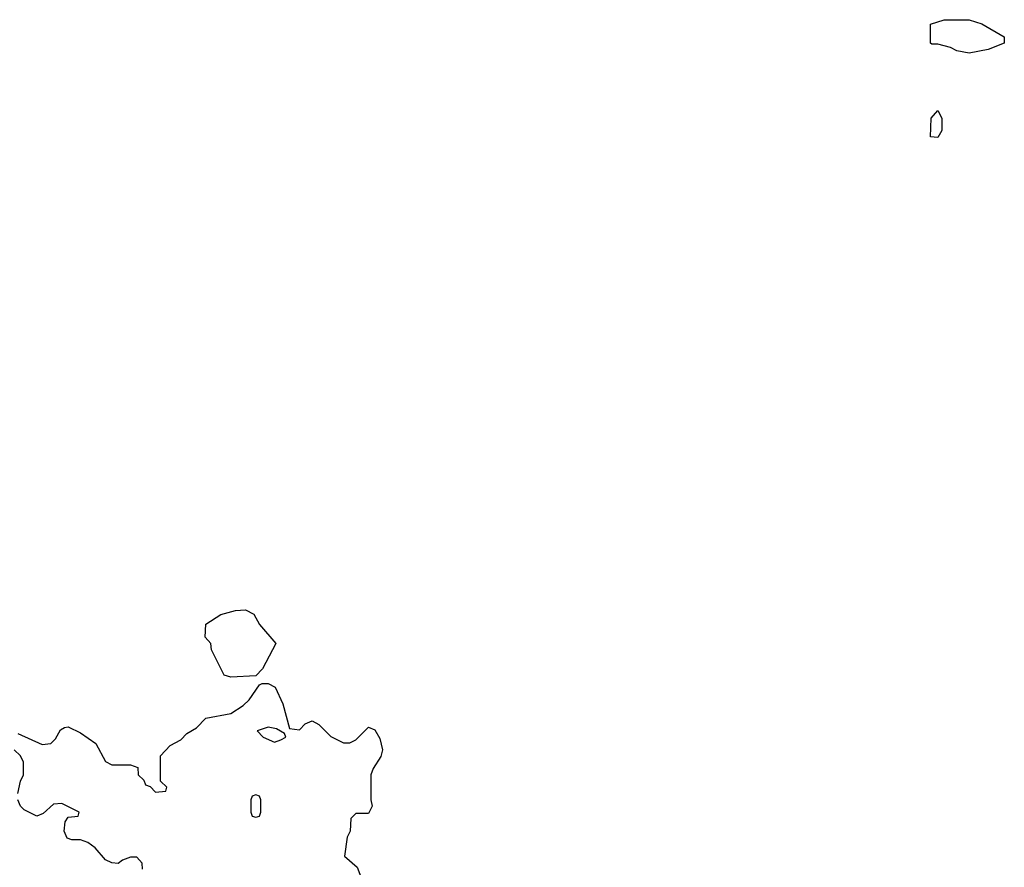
# Model space of a CAD drawing. Header units: inches. Extents: x 2380053 to 2584298, y 380219 to 546618.
# Tile 643 of 656: x 2552055 to 2555202, y 434014 to 436725. Entities that reach past the tile are written whole.
import ezdxf

# ---------------------------------------------------------------- set-up
doc = ezdxf.new("R2010")
doc.units = ezdxf.units.IN
doc.header["$MEASUREMENT"] = 0
doc.layers.add('C5453', color=7, linetype='Continuous')

msp = doc.modelspace()

# ---------------------------------------------------------------- linework, layer by layer
at = {"layer": 'C5453', "color": 2, "elevation": 38}
for points in [[(2555090, 436617.2), (2555050, 436625.2), (2555030, 436635.3), (2554990, 436646), (2554970, 436646), (2554966, 436650), (2554966, 436710), (2555010, 436724.7), (2555090, 436724.7), (2555130, 436711.3), (2555202, 436670), (2555202, 436650), (2555150, 436629.2)], [(2554990, 436348), (2554966, 436350), (2554968.7, 436410), (2554990, 436434), (2555002, 436410), (2555002, 436370)], [(2552730, 434622), (2552708.8, 434628.9), (2552668, 434710), (2552666, 434730), (2552648, 434750), (2552650, 434792), (2552698, 434822), (2552744.7, 434835.3), (2552776.9, 434836.9), (2552803.6, 434823.6), (2552822, 434790), (2552874, 434730), (2552831.6, 434648.4), (2552810, 434626)], [(2552850, 434462), (2552814, 434450), (2552834, 434430), (2552870, 434414), (2552890, 434422), (2552906, 434430), (2552902, 434442), (2552876.4, 434456.4)], [(2552810, 434246), (2552798, 434242), (2552794, 434230), (2552794, 434190), (2552798, 434178), (2552810, 434174), (2552822, 434178), (2552826, 434190), (2552826, 434230), (2552822, 434242)]]:
    msp.add_lwpolyline(points, close=True, dxfattribs=at)
for points in [[(2552050, 434442), (2552127.1, 434407.1), (2552155.3, 434410), (2552170, 434424.7), (2552186, 434454), (2552199, 434461), (2552210, 434462.8), (2552250, 434444), (2552298.8, 434410), (2552330, 434352), (2552350, 434342), (2552410, 434342), (2552432.7, 434332.7), (2552434, 434310), (2552452.7, 434292.7), (2552458, 434278), (2552472.7, 434272.7), (2552490, 434254), (2552522, 434258), (2552526, 434270), (2552506, 434290), (2552506, 434370), (2552536.4, 434403.6), (2552570, 434422), (2552590, 434442), (2552620.4, 434459.6), (2552650, 434491.3), (2552730, 434506), (2552770, 434531.3), (2552788.7, 434550), (2552822, 434598), (2552830, 434602), (2552850, 434602), (2552872, 434590), (2552896.9, 434536.9), (2552918, 434458), (2552950, 434454), (2552967.3, 434472.7), (2552990, 434482), (2553011.2, 434471.1), (2553050, 434432), (2553090, 434412), (2553110, 434412), (2553130, 434422), (2553170, 434462), (2553190, 434454), (2553206.4, 434426.4), (2553214.8, 434390), (2553210, 434368), (2553184.7, 434330), (2553178, 434310), (2553178, 434230), (2553182, 434210), (2553170, 434186), (2553130, 434186), (2553114, 434170), (2553112, 434130), (2553102, 434110), (2553094, 434050), (2553134.4, 434014.4), (2553151.3, 433970)], [(2552049.2, 434250), (2552058, 434290), (2552068, 434310), (2552068, 434350), (2552058, 434370), (2552038, 434390)], [(2552448.4, 434008.4), (2552447.3, 434027.3), (2552430, 434046), (2552410, 434046), (2552383.6, 434036.4), (2552370, 434026), (2552350, 434028), (2552330, 434038), (2552296.5, 434076.5), (2552273.6, 434093.6), (2552250, 434102), (2552222, 434102), (2552207.3, 434107.3), (2552198, 434130), (2552200.4, 434159.6), (2552210, 434174), (2552242, 434178), (2552246, 434190), (2552190, 434218), (2552163.6, 434216.4), (2552130, 434186), (2552110, 434178), (2552070, 434198), (2552058, 434210), (2552049.3, 434229.3)]]:
    msp.add_lwpolyline(points, dxfattribs=at)

doc.saveas('drawing.dxf')
